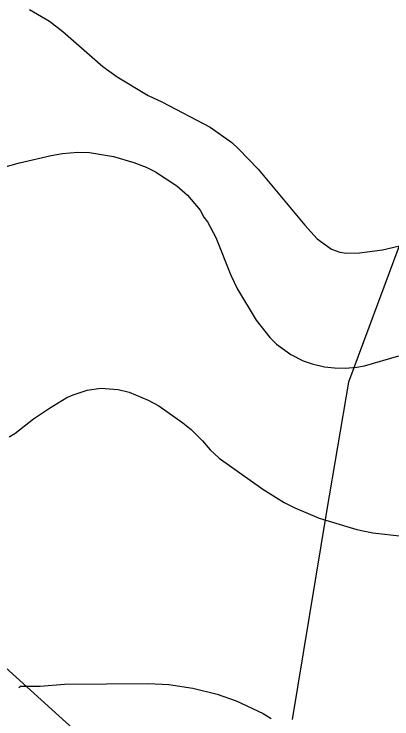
# Model space of a CAD drawing. Extents: x -662620 to -656370, y -1067090 to -1062990.
# Drawn here: x -657431 to -657149, y -1066730 to -1066203 of the extents above; entities that cross this region are included whole.
import ezdxf

# ---------------------------------------------------------------- set-up
doc = ezdxf.new("R2010")
doc.units = 0
for name, color, linetype in [('Ochr__pás__vod__zdroje_II__stupně', 7, 'Continuous'), ('VRSTEVNICE_ZDŮRAZNĚNÁ', 7, 'Continuous'), ('VRSTEVNICE_ZÁKLADNÍ', 7, 'Continuous')]:
    doc.layers.add(name, color=color, linetype=linetype)

msp = doc.modelspace()

# ---------------------------------------------------------------- linework, layer by layer
at = {"layer": 'Ochr__pás__vod__zdroje_II__stupně'}
for points in [[(-656786.19, -1065874.09), (-657143.77, -1066376.65), (-657181.56, -1066477.8), (-657197.91, -1066574.59), (-657223.67, -1066730.19)], [(-657298.66, -1066816.94), (-657333.95, -1066785.63), (-657464.68, -1066667.09), (-657503.45, -1066636.07), (-657572.13, -1066603.94), (-657587.64, -1066641.61), (-657608.69, -1066669.3), (-657633.06, -1066713.62), (-657637.5, -1066741.31), (-657635.28, -1066766.79), (-657627.2, -1066812.31), (-657644.89, -1066874.24), (-657695.77, -1066961.61), (-657709.82, -1067083.36), (-657710.92, -1067089.66)]]:
    msp.add_lwpolyline(points, dxfattribs=at)
at = {"layer": 'VRSTEVNICE_ZDŮRAZNĚNÁ'}
msp.add_lwpolyline([(-657419.81, -1066199.06), (-657404.9, -1066207.94), (-657394.87, -1066215.54), (-657365.06, -1066241.77), (-657354.45, -1066249.5), (-657331.24, -1066263.41), (-657320.92, -1066268.28), (-657284.8, -1066287.05), (-657268.75, -1066298.66), (-657263.59, -1066303.39), (-657248.97, -1066318.58), (-657214.15, -1066360.57), (-657204.83, -1066370.75), (-657194.22, -1066378.35), (-657187.92, -1066380.64), (-657183.05, -1066381.36), (-657173.3, -1066381.07), (-657156.1, -1066378.92), (-657110.53, -1066368.31), (-657099.64, -1066366.16), (-657083.3, -1066364.59)], dxfattribs=at)
at = {"layer": 'VRSTEVNICE_ZÁKLADNÍ'}
for points in [[(-657449.04, -1066319.73), (-657427.26, -1066313.71), (-657403.75, -1066308.26), (-657395.15, -1066306.83), (-657383.69, -1066305.97), (-657375.09, -1066306.11), (-657357.03, -1066308.98)], [(-657449.04, -1066319.73), (-657427.26, -1066313.71), (-657403.75, -1066308.26), (-657395.15, -1066306.83), (-657383.69, -1066305.97), (-657375.09, -1066306.11), (-657357.03, -1066308.98)], [(-657357.03, -1066308.98), (-657341.84, -1066313.57), (-657332.67, -1066317.15), (-657325.79, -1066320.59), (-657309.74, -1066331.05), (-657301.86, -1066337.93), (-657292.4, -1066349.25), (-657289.67, -1066354.56), (-657286.81, -1066357.85), (-657280.64, -1066369.6), (-657269.32, -1066397.98), (-657264.31, -1066408.3), (-657250.55, -1066431.52), (-657240.37, -1066444.42), (-657235.36, -1066449.57), (-657224.61, -1066457.31), (-657215.44, -1066461.9), (-657208.56, -1066464.19), (-657199.39, -1066466.34), (-657191.93, -1066467.2), (-657183.91, -1066467.35), (-657175.31, -1066466.63), (-657169.58, -1066465.63), (-657143.78, -1066458.32)], [(-657357.03, -1066308.98), (-657341.84, -1066313.57), (-657332.67, -1066317.15), (-657325.79, -1066320.59), (-657309.74, -1066331.05), (-657301.86, -1066337.93), (-657292.4, -1066349.25), (-657289.67, -1066354.56), (-657286.81, -1066357.85), (-657280.64, -1066369.6), (-657269.32, -1066397.98), (-657264.31, -1066408.3), (-657250.55, -1066431.52), (-657240.37, -1066444.42), (-657235.36, -1066449.57), (-657224.61, -1066457.31), (-657215.44, -1066461.9), (-657208.56, -1066464.19), (-657199.39, -1066466.34), (-657191.93, -1066467.2), (-657183.91, -1066467.35), (-657175.31, -1066466.63), (-657169.58, -1066465.63), (-657143.78, -1066458.32)], [(-657435, -1066518.8), (-657430.7, -1066516.22), (-657416.8, -1066505.32), (-657404.9, -1066497.3), (-657391.86, -1066489.42), (-657387.13, -1066487.27), (-657376.81, -1066483.97), (-657366.49, -1066482.39), (-657353.59, -1066483.4), (-657345.28, -1066485.4), (-657331.24, -1066491.42), (-657323.21, -1066495.72), (-657305.15, -1066508.33), (-657299.13, -1066513.21), (-657290.53, -1066521.66), (-657284.95, -1066528.54), (-657278.07, -1066534.85), (-657245.53, -1066557.92), (-657229.48, -1066567.95), (-657221.46, -1066571.97), (-657203.4, -1066579.56), (-657175.31, -1066588.16)], [(-657435, -1066518.8), (-657430.7, -1066516.22), (-657416.8, -1066505.32), (-657404.9, -1066497.3), (-657391.86, -1066489.42), (-657387.13, -1066487.27), (-657376.81, -1066483.97), (-657366.49, -1066482.39), (-657353.59, -1066483.4), (-657345.28, -1066485.4), (-657331.24, -1066491.42), (-657323.21, -1066495.72), (-657305.15, -1066508.33), (-657299.13, -1066513.21), (-657290.53, -1066521.66), (-657284.95, -1066528.54), (-657278.07, -1066534.85), (-657245.53, -1066557.92), (-657229.48, -1066567.95), (-657221.46, -1066571.97), (-657203.4, -1066579.56), (-657175.31, -1066588.16)], [(-657175.31, -1066588.16), (-657163.27, -1066590.6), (-657141.2, -1066593.03)], [(-657175.31, -1066588.16), (-657163.27, -1066590.6), (-657141.2, -1066593.03)], [(-657427.82, -1066706.38), (-657426.69, -1066705.39), (-657411.78, -1066705.25), (-657393.72, -1066703.67), (-657330.95, -1066703.39), (-657315.76, -1066704.11), (-657297.7, -1066706.68), (-657279.64, -1066711.27), (-657265.31, -1066716.14), (-657245.25, -1066725.75), (-657239.22, -1066729.37)], [(-657427.82, -1066706.38), (-657426.69, -1066705.39), (-657411.78, -1066705.25), (-657393.72, -1066703.67), (-657330.95, -1066703.39), (-657315.76, -1066704.11), (-657297.7, -1066706.68), (-657279.64, -1066711.27), (-657265.31, -1066716.14), (-657245.25, -1066725.75), (-657239.22, -1066729.37)]]:
    msp.add_lwpolyline(points, dxfattribs=at)

doc.saveas('drawing.dxf')
